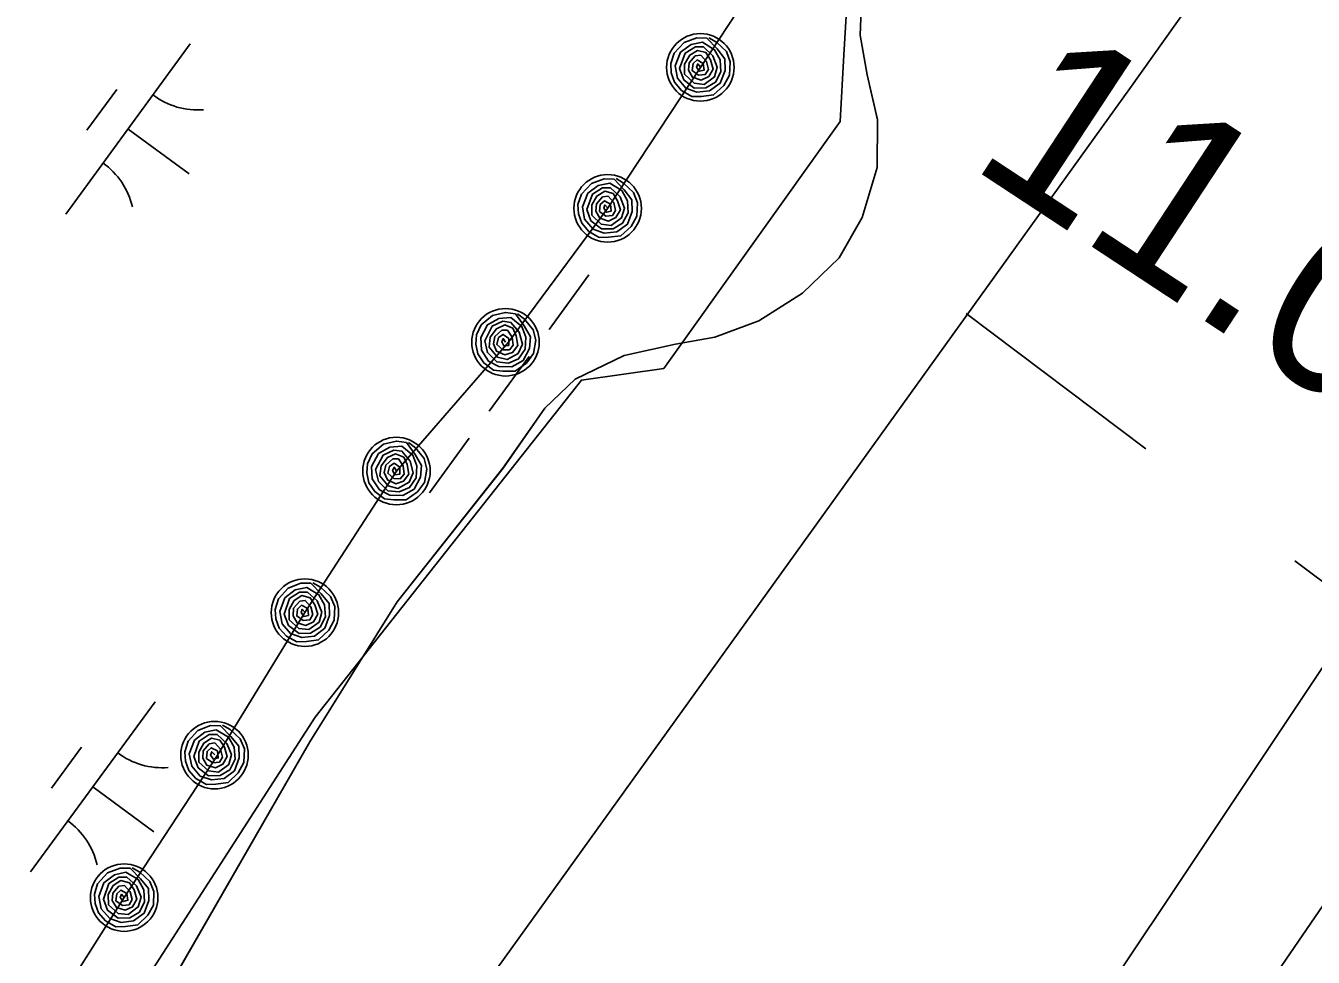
# Model space of a CAD drawing. Extents: x 3905714 to 3926767, y 183354 to 205755.
# Drawn here: x 3915542.3 to 3915847.6, y 192877.5 to 193098.3 of the extents above; entities that cross this region are included whole.
import ezdxf

# ---------------------------------------------------------------- set-up
doc = ezdxf.new("R2010")
doc.units = 0
for name, color, linetype in [('V-LEVE-TOET', 7, 'Continuous'), ('V-RIVR-EDGE', 7, 'Continuous'), ('V-RRAP-FSHR', 7, 'Continuous'), ('V-STRM-FMON', 7, 'Continuous'), ('V-TOPO-DPTH', 7, 'Continuous'), ('V-TOPO-MINR', 7, 'Continuous'), ('V-TOPO-SHOR', 7, 'Continuous'), ('V-WETL-SWMP', 7, 'Continuous')]:
    doc.layers.add(name, color=color, linetype=linetype)

msp = doc.modelspace()

# ---------------------------------------------------------------- linework, layer by layer
at = {"layer": 'V-LEVE-TOET'}
for p, q in [((3915807.96, 192997.98), (3915765.31, 193030.03)), ((3915920.03, 192913.74), (3915843.24, 192971.46))]:
    msp.add_line(p, q, dxfattribs=at)
at = {"layer": 'V-RIVR-EDGE'}
msp.add_lwpolyline([(3915845.07, 193302.33), (3915807.9, 193237.28), (3915788.39, 193203.83), (3915768.87, 193173.17), (3915751.22, 193146.22), (3915737.28, 193107.19), (3915736.35, 193091.4), (3915735.42, 193075.6), (3915693.61, 193017.06), (3915674.09, 193014.27), (3915610.91, 192934.36), (3915534.71, 192816.35)], dxfattribs=at)
at = {"layer": 'V-RRAP-FSHR'}
for points in [[(3915806.52, 193259), (3915786.5, 193224.37), (3915766.48, 193189.74), (3915746.3, 193155.21), (3915724.3, 193121.8), (3915702.3, 193088.4), (3915680.3, 193054.99), (3915656.8, 193023.25), (3915630.22, 192992.73), (3915608.51, 192959.16), (3915587.78, 192925.39), (3915565.64, 192891.62), (3915544.25, 192857.82), (3915522.85, 192824.19)], [(3915704.29, 193095.44), (3915706.09, 193094.4), (3915708.46, 193092.14), (3915709.4, 193089.74), (3915709.21, 193086.53), (3915707.87, 193084.12), (3915705.42, 193081.88), (3915702.53, 193081.54), (3915700.26, 193081.49), (3915697.81, 193082.93), (3915696.17, 193084.86), (3915695.39, 193087.08), (3915695.27, 193089.3), (3915696.07, 193091.78), (3915698.46, 193094.31), (3915701.45, 193095.43), (3915703.85, 193095.35), (3915706.26, 193092.78), (3915708.07, 193090.43), (3915708.16, 193087.64), (3915706.98, 193084.63), (3915704.46, 193082.83), (3915701.46, 193082.52), (3915698.83, 193083.48), (3915696.85, 193085.84), (3915696.33, 193088.77), (3915697.57, 193091.99), (3915700.08, 193093.84), (3915702.82, 193094.38), (3915705.68, 193092.6), (3915706.98, 193090.17), (3915707.15, 193087.33), (3915705.85, 193084.89), (3915703.57, 193083.55), (3915700.81, 193083.51), (3915698.35, 193085.45), (3915697.37, 193088.12), (3915698.69, 193091.77), (3915701.11, 193093.27), (3915703.02, 193093.24), (3915705.24, 193091.14), (3915706.32, 193088.47), (3915705.62, 193086.13), (3915703.16, 193084.35), (3915700.81, 193084.67), (3915698.56, 193086.78), (3915698.57, 193089.19), (3915699.78, 193091.3), (3915701.62, 193092.44), (3915703.61, 193091.9), (3915704.67, 193090.22), (3915705.32, 193088.01), (3915704.27, 193086.21), (3915702.5, 193085.38), (3915700.42, 193086.05), (3915699.48, 193087.71), (3915699.63, 193089.48), (3915701.1, 193091.13), (3915702.43, 193091.28), (3915703.75, 193089.77), (3915704.2, 193087.9), (3915703.44, 193086.69), (3915701.88, 193086.56), (3915700.36, 193087.66), (3915700.56, 193089.29), (3915701.56, 193090.17), (3915702.99, 193089.36), (3915703.18, 193087.74), (3915702.03, 193087.48), (3915701.39, 193088.42), (3915701.67, 193089.22), (3915702.34, 193088.43)], [(3915682.3, 193062.03), (3915684.1, 193060.99), (3915686.46, 193058.73), (3915687.4, 193056.33), (3915687.22, 193053.12), (3915685.88, 193050.71), (3915683.42, 193048.47), (3915680.53, 193048.13), (3915678.26, 193048.09), (3915675.81, 193049.52), (3915674.17, 193051.45), (3915673.39, 193053.67), (3915673.27, 193055.89), (3915674.07, 193058.38), (3915676.47, 193060.9), (3915679.45, 193062.02), (3915681.85, 193061.94), (3915684.26, 193059.38), (3915686.07, 193057.02), (3915686.16, 193054.23), (3915684.99, 193051.22), (3915682.47, 193049.42), (3915679.46, 193049.11), (3915676.84, 193050.07), (3915674.85, 193052.43), (3915674.33, 193055.37), (3915675.57, 193058.58), (3915678.09, 193060.43), (3915680.83, 193060.97), (3915683.68, 193059.19), (3915684.99, 193056.76), (3915685.15, 193053.92), (3915683.86, 193051.48), (3915681.58, 193050.14), (3915678.82, 193050.1), (3915676.35, 193052.04), (3915675.38, 193054.71), (3915676.69, 193058.37), (3915679.11, 193059.86), (3915681.02, 193059.83), (3915683.25, 193057.73), (3915684.32, 193055.06), (3915683.62, 193052.72), (3915681.16, 193050.94), (3915678.81, 193051.26), (3915676.56, 193053.38), (3915676.57, 193055.79), (3915677.78, 193057.89), (3915679.62, 193059.03), (3915681.61, 193058.49), (3915682.68, 193056.81), (3915683.32, 193054.6), (3915682.28, 193052.8), (3915680.5, 193051.97), (3915678.42, 193052.64), (3915677.49, 193054.31), (3915677.63, 193056.07), (3915679.11, 193057.72), (3915680.43, 193057.87), (3915681.75, 193056.37), (3915682.2, 193054.49), (3915681.44, 193053.28), (3915679.88, 193053.15), (3915678.36, 193054.25), (3915678.56, 193055.88), (3915679.56, 193056.76), (3915680.99, 193055.96), (3915681.18, 193054.33), (3915680.03, 193054.07), (3915679.39, 193055.01), (3915679.67, 193055.81), (3915680.34, 193055.02)], [(3915658.91, 193030), (3915660.57, 193028.75), (3915662.64, 193026.22), (3915663.29, 193023.72), (3915662.72, 193020.56), (3915661.1, 193018.33), (3915658.39, 193016.4), (3915655.48, 193016.41), (3915653.22, 193016.64), (3915650.96, 193018.36), (3915649.56, 193020.47), (3915649.06, 193022.77), (3915649.21, 193024.99), (3915650.3, 193027.36), (3915652.98, 193029.58), (3915656.08, 193030.33), (3915658.45, 193029.96), (3915660.53, 193027.13), (3915662.05, 193024.57), (3915661.81, 193021.79), (3915660.28, 193018.95), (3915657.56, 193017.46), (3915654.54, 193017.52), (3915652.05, 193018.79), (3915650.36, 193021.37), (3915650.2, 193024.34), (3915651.81, 193027.38), (3915654.53, 193028.91), (3915657.32, 193029.12), (3915659.94, 193027.02), (3915660.94, 193024.44), (3915660.76, 193021.6), (3915659.19, 193019.33), (3915656.76, 193018.28), (3915654.02, 193018.58), (3915651.8, 193020.8), (3915651.15, 193023.57), (3915652.9, 193027.04), (3915655.48, 193028.23), (3915657.37, 193027.97), (3915659.33, 193025.62), (3915660.08, 193022.83), (3915659.1, 193020.59), (3915656.44, 193019.13), (3915654.15, 193019.73), (3915652.17, 193022.1), (3915652.47, 193024.49), (3915653.93, 193026.43), (3915655.89, 193027.35), (3915657.8, 193026.57), (3915658.65, 193024.77), (3915659.03, 193022.5), (3915657.77, 193020.84), (3915655.91, 193020.23), (3915653.93, 193021.14), (3915653.2, 193022.91), (3915653.56, 193024.64), (3915655.22, 193026.11), (3915656.55, 193026.09), (3915657.68, 193024.44), (3915657.9, 193022.53), (3915657, 193021.42), (3915655.44, 193021.47), (3915654.06, 193022.75), (3915654.45, 193024.34), (3915655.55, 193025.1), (3915656.88, 193024.13), (3915656.87, 193022.49), (3915655.7, 193022.37), (3915655.18, 193023.38), (3915655.55, 193024.14), (3915656.12, 193023.27)], [(3915633.05, 192999.49), (3915634.71, 192998.23), (3915636.78, 192995.7), (3915637.43, 192993.2), (3915636.86, 192990.04), (3915635.24, 192987.81), (3915632.53, 192985.89), (3915629.62, 192985.89), (3915627.36, 192986.12), (3915625.1, 192987.85), (3915623.7, 192989.95), (3915623.2, 192992.26), (3915623.35, 192994.47), (3915624.44, 192996.84), (3915627.12, 192999.06), (3915630.22, 192999.81), (3915632.59, 192999.45), (3915634.68, 192996.61), (3915636.19, 192994.06), (3915635.95, 192991.28), (3915634.42, 192988.43), (3915631.7, 192986.94), (3915628.68, 192987), (3915626.19, 192988.27), (3915624.5, 192990.85), (3915624.34, 192993.83), (3915625.96, 192996.86), (3915628.67, 192998.4), (3915631.46, 192998.61), (3915634.08, 192996.5), (3915635.08, 192993.92), (3915634.9, 192991.08), (3915633.33, 192988.82), (3915630.9, 192987.77), (3915628.16, 192988.06), (3915625.94, 192990.28), (3915625.29, 192993.05), (3915627.04, 192996.52), (3915629.62, 192997.71), (3915631.51, 192997.45), (3915633.47, 192995.1), (3915634.22, 192992.32), (3915633.24, 192990.08), (3915630.58, 192988.61), (3915628.29, 192989.21), (3915626.31, 192991.58), (3915626.61, 192993.97), (3915628.07, 192995.92), (3915630.03, 192996.83), (3915631.94, 192996.05), (3915632.79, 192994.25), (3915633.17, 192991.98), (3915631.92, 192990.32), (3915630.06, 192989.71), (3915628.07, 192990.62), (3915627.34, 192992.39), (3915627.7, 192994.12), (3915629.36, 192995.59), (3915630.69, 192995.58), (3915631.82, 192993.92), (3915632.04, 192992.01), (3915631.14, 192990.9), (3915629.58, 192990.96), (3915628.21, 192992.23), (3915628.59, 192993.82), (3915629.69, 192994.58), (3915631.02, 192993.61), (3915631.01, 192991.97), (3915629.84, 192991.85), (3915629.32, 192992.87), (3915629.69, 192993.62), (3915630.26, 192992.76)], [(3915610.39, 192966.24), (3915612.2, 192965.22), (3915614.61, 192963), (3915615.59, 192960.61), (3915615.46, 192957.4), (3915614.15, 192954.97), (3915611.74, 192952.7), (3915608.86, 192952.31), (3915606.59, 192952.22), (3915604.11, 192953.62), (3915602.44, 192955.51), (3915601.62, 192957.73), (3915601.47, 192959.94), (3915602.23, 192962.44), (3915604.58, 192965), (3915607.54, 192966.17), (3915609.94, 192966.14), (3915612.39, 192963.61), (3915614.25, 192961.29), (3915614.38, 192958.5), (3915613.26, 192955.47), (3915610.77, 192953.62), (3915607.77, 192953.27), (3915605.13, 192954.19), (3915603.1, 192956.51), (3915602.54, 192959.44), (3915603.72, 192962.67), (3915606.2, 192964.56), (3915608.93, 192965.15), (3915611.82, 192963.42), (3915613.17, 192961.01), (3915613.38, 192958.17), (3915612.12, 192955.71), (3915609.87, 192954.33), (3915607.11, 192954.25), (3915604.61, 192956.15), (3915603.59, 192958.8), (3915604.85, 192962.48), (3915607.24, 192964.01), (3915609.15, 192964.01), (3915611.41, 192961.95), (3915612.53, 192959.3), (3915611.87, 192956.94), (3915609.44, 192955.13), (3915607.08, 192955.41), (3915604.8, 192957.48), (3915604.77, 192959.89), (3915605.94, 192962.02), (3915607.76, 192963.19), (3915609.76, 192962.68), (3915610.85, 192961.02), (3915611.54, 192958.82), (3915610.52, 192957), (3915608.76, 192956.14), (3915606.67, 192956.78), (3915605.71, 192958.43), (3915605.82, 192960.19), (3915607.27, 192961.87), (3915608.59, 192962.04), (3915609.94, 192960.56), (3915610.42, 192958.7), (3915609.68, 192957.47), (3915608.12, 192957.31), (3915606.59, 192958.39), (3915606.75, 192960.02), (3915607.74, 192960.92), (3915609.19, 192960.14), (3915609.4, 192958.51), (3915608.25, 192958.23), (3915607.6, 192959.17), (3915607.87, 192959.97), (3915608.55, 192959.19)], [(3915588.95, 192932.46), (3915590.77, 192931.45), (3915593.17, 192929.23), (3915594.15, 192926.84), (3915594.02, 192923.63), (3915592.72, 192921.2), (3915590.3, 192918.92), (3915587.42, 192918.54), (3915585.15, 192918.45), (3915582.68, 192919.85), (3915581, 192921.74), (3915580.19, 192923.96), (3915580.03, 192926.17), (3915580.79, 192928.67), (3915583.14, 192931.23), (3915586.1, 192932.4), (3915588.51, 192932.37), (3915590.96, 192929.84), (3915592.81, 192927.52), (3915592.95, 192924.73), (3915591.82, 192921.7), (3915589.33, 192919.85), (3915586.34, 192919.5), (3915583.69, 192920.42), (3915581.67, 192922.74), (3915581.1, 192925.67), (3915582.29, 192928.9), (3915584.77, 192930.79), (3915587.5, 192931.38), (3915590.39, 192929.65), (3915591.73, 192927.24), (3915591.94, 192924.4), (3915590.69, 192921.94), (3915588.43, 192920.56), (3915585.67, 192920.48), (3915583.17, 192922.38), (3915582.15, 192925.03), (3915583.41, 192928.71), (3915585.8, 192930.24), (3915587.71, 192930.24), (3915589.97, 192928.18), (3915591.1, 192925.52), (3915590.43, 192923.17), (3915588, 192921.36), (3915585.65, 192921.64), (3915583.36, 192923.71), (3915583.33, 192926.12), (3915584.51, 192928.25), (3915586.33, 192929.42), (3915588.33, 192928.91), (3915589.42, 192927.25), (3915590.1, 192925.05), (3915589.08, 192923.23), (3915587.33, 192922.37), (3915585.23, 192923.01), (3915584.27, 192924.66), (3915584.39, 192926.42), (3915585.83, 192928.1), (3915587.15, 192928.27), (3915588.5, 192926.79), (3915588.98, 192924.93), (3915588.24, 192923.7), (3915586.68, 192923.54), (3915585.15, 192924.62), (3915585.32, 192926.25), (3915586.3, 192927.15), (3915587.75, 192926.37), (3915587.96, 192924.74), (3915586.82, 192924.46), (3915586.16, 192925.4), (3915586.43, 192926.2), (3915587.11, 192925.42)], [(3915567.52, 192898.69), (3915569.33, 192897.68), (3915571.73, 192895.46), (3915572.71, 192893.07), (3915572.58, 192889.86), (3915571.28, 192887.43), (3915568.87, 192885.15), (3915565.98, 192884.76), (3915563.71, 192884.68), (3915561.24, 192886.08), (3915559.57, 192887.97), (3915558.75, 192890.19), (3915558.6, 192892.4), (3915559.35, 192894.9), (3915561.71, 192897.46), (3915564.67, 192898.63), (3915567.07, 192898.6), (3915569.52, 192896.07), (3915571.38, 192893.75), (3915571.51, 192890.96), (3915570.39, 192887.93), (3915567.9, 192886.08), (3915564.9, 192885.73), (3915562.26, 192886.64), (3915560.23, 192888.97), (3915559.66, 192891.89), (3915560.85, 192895.13), (3915563.33, 192897.02), (3915566.06, 192897.61), (3915568.95, 192895.88), (3915570.29, 192893.46), (3915570.5, 192890.63), (3915569.25, 192888.17), (3915566.99, 192886.79), (3915564.24, 192886.71), (3915561.73, 192888.61), (3915560.72, 192891.26), (3915561.98, 192894.93), (3915564.37, 192896.46), (3915566.27, 192896.47), (3915568.54, 192894.41), (3915569.66, 192891.75), (3915569, 192889.4), (3915566.56, 192887.58), (3915564.21, 192887.86), (3915561.92, 192889.94), (3915561.89, 192892.35), (3915563.07, 192894.48), (3915564.89, 192895.65), (3915566.89, 192895.14), (3915567.98, 192893.48), (3915568.66, 192891.28), (3915567.65, 192889.46), (3915565.89, 192888.6), (3915563.8, 192889.24), (3915562.84, 192890.89), (3915562.95, 192892.65), (3915564.4, 192894.33), (3915565.72, 192894.5), (3915567.07, 192893.02), (3915567.55, 192891.15), (3915566.8, 192889.93), (3915565.25, 192889.77), (3915563.71, 192890.85), (3915563.88, 192892.48), (3915564.87, 192893.38), (3915566.31, 192892.6), (3915566.53, 192890.97), (3915565.38, 192890.69), (3915564.73, 192891.63), (3915564.99, 192892.43), (3915565.68, 192891.65)]]:
    msp.add_lwpolyline(points, dxfattribs=at)
for centre in [(3915702.3, 193088.4), (3915680.31, 193054.99), (3915656.08, 193023.25), (3915630.22, 192992.73), (3915608.51, 192959.16), (3915587.08, 192925.39), (3915565.64, 192891.62)]:
    msp.add_circle(centre, 8, dxfattribs=at)
at = {"layer": 'V-TOPO-DPTH'}
msp.add_lwpolyline([(3916071.24, 193295.95), (3916038.6, 193242.12), (3916005.79, 193188.39), (3915976.61, 193140.86), (3915958.09, 193111.09), (3915939.35, 193081.45), (3915920.28, 193052.03), (3915900.98, 193022.75), (3915881.52, 192993.58), (3915862.05, 192964.41), (3915842.58, 192935.24), (3915823.11, 192906.08), (3915766.82, 192821.76), (3915746.12, 192790.6), (3915725.5, 192759.39), (3915705.02, 192728.08), (3915684.62, 192696.72), (3915328.37, 192146.33)], dxfattribs=at)
at = {"layer": 'V-TOPO-MINR'}
for points in [[(3916302.39, 193862.02), (3916291.68, 193845.05), (3916280.12, 193826.48), (3916268.58, 193807.89), (3916257.09, 193789.28), (3916245.62, 193770.65), (3916060.21, 193468.76), (3916025.95, 193413.77), (3915991.21, 193359.08), (3915955.78, 193304.84), (3915919.87, 193250.9), (3915888.75, 193204.81), (3915867.92, 193174.24), (3915846.9, 193143.8), (3915825.61, 193113.55), (3915804.14, 193083.42), (3915621.99, 192830.25), (3915621.99, 192830.25)], [(3916152.77, 193380.41), (3915975.7, 193081.51), (3915971.46, 193074.44), (3915967.17, 193067.4), (3915962.8, 193060.41), (3915958.39, 193053.45), (3915934.83, 193016.79), (3915918.49, 192991.6), (3915902, 192966.51), (3915885.28, 192941.57), (3915868.41, 192916.72), (3915775.16, 192780.66), (3915762.32, 192761.81), (3915749.55, 192742.92), (3915736.88, 192723.95), (3915724.29, 192704.93), (3915558.62, 192453.25), (3915516.92, 192389.85)], [(3916071.24, 193295.95), (3916038.6, 193242.12), (3916005.79, 193188.39), (3915976.61, 193140.86), (3915958.09, 193111.09), (3915939.35, 193081.45), (3915920.28, 193052.03), (3915900.98, 193022.75), (3915881.52, 192993.58), (3915862.05, 192964.41), (3915842.58, 192935.24), (3915823.11, 192906.08), (3915766.82, 192821.76), (3915746.12, 192790.6), (3915725.5, 192759.39), (3915705.02, 192728.08), (3915684.62, 192696.72), (3915328.37, 192146.33)]]:
    msp.add_lwpolyline(points, dxfattribs=at)
at = {"layer": 'V-TOPO-SHOR'}
msp.add_lwpolyline([(3915505.14, 192764.36), (3915569.59, 192858.96), (3915609.71, 192928.54), (3915630.39, 192961.72), (3915655.48, 192993.4), (3915665.44, 193007.65), (3915672.63, 193014.51), (3915684.26, 193020.12), (3915696.36, 193022.76), (3915705.75, 193024.43), (3915716.13, 193028.32), (3915726.53, 193034.92), (3915735.21, 193043.26), (3915740.7, 193052.85), (3915744.22, 193064.67), (3915744.29, 193076.02), (3915741.88, 193086.64), (3915740.21, 193096.02), (3915740.5, 193104.16), (3915744.02, 193114.25), (3915752.75, 193131.47), (3915789.38, 193193.18), (3915830.76, 193266.94)], dxfattribs=at)
at = {"layer": 'V-WETL-SWMP'}
for p, q in [((3915740.21, 193096.02), (3915740.5, 193104.16)), ((3915581.33, 193093.96), (3915551.78, 193053.63)), ((3915741.88, 193086.64), (3915740.21, 193096.02)), ((3915744.29, 193076.01), (3915741.88, 193086.64)), ((3915563.88, 193083.19), (3915556.79, 193073.51)), ((3915744.22, 193064.67), (3915744.29, 193076.01)), ((3915566.56, 193073.79), (3915581.08, 193063.15)), ((3915740.7, 193052.85), (3915744.22, 193064.67)), ((3915735.21, 193043.26), (3915740.7, 193052.85)), ((3915726.53, 193034.92), (3915735.21, 193043.26)), ((3915675.87, 193039.2), (3915666.42, 193026.3)), ((3915716.13, 193028.32), (3915726.53, 193034.92)), ((3915705.75, 193024.43), (3915716.13, 193028.32)), ((3915696.36, 193022.76), (3915705.75, 193024.43)), ((3915684.26, 193020.12), (3915696.36, 193022.76)), ((3915661.69, 193019.84), (3915652.23, 193006.94)), ((3915672.63, 193014.51), (3915684.26, 193020.12)), ((3915665.44, 193007.65), (3915672.63, 193014.51)), ((3915655.49, 192993.4), (3915665.44, 193007.65)), ((3915647.5, 193000.48), (3915638.05, 192987.58)), ((3915630.39, 192961.72), (3915655.49, 192993.4)), ((3915609.71, 192928.54), (3915630.39, 192961.72)), ((3915572.97, 192938.04), (3915543.42, 192897.7)), ((3915555.52, 192927.27), (3915548.43, 192917.59)), ((3915569.59, 192858.96), (3915609.71, 192928.54)), ((3915558.2, 192917.87), (3915572.72, 192907.23))]:
    msp.add_line(p, q, dxfattribs=at)
for centre, start, end in [((3915583.07, 193095.93), 233, 274.5436), ((3915550.42, 193051.37), 13, 54.5436), ((3915574.71, 192940.01), 233, 274.5436), ((3915542.06, 192895.45), 13, 54.5436)]:
    msp.add_arc(centre, 17.62, start, end, dxfattribs=at)

# ---------------------------------------------------------------- texts
at = {"layer": 'V-STRM-FMON'}
msp.add_text('11.05R', height=42, rotation=326.6646, dxfattribs=at).set_placement((3915765.49, 193065.4))

doc.saveas('drawing.dxf')
